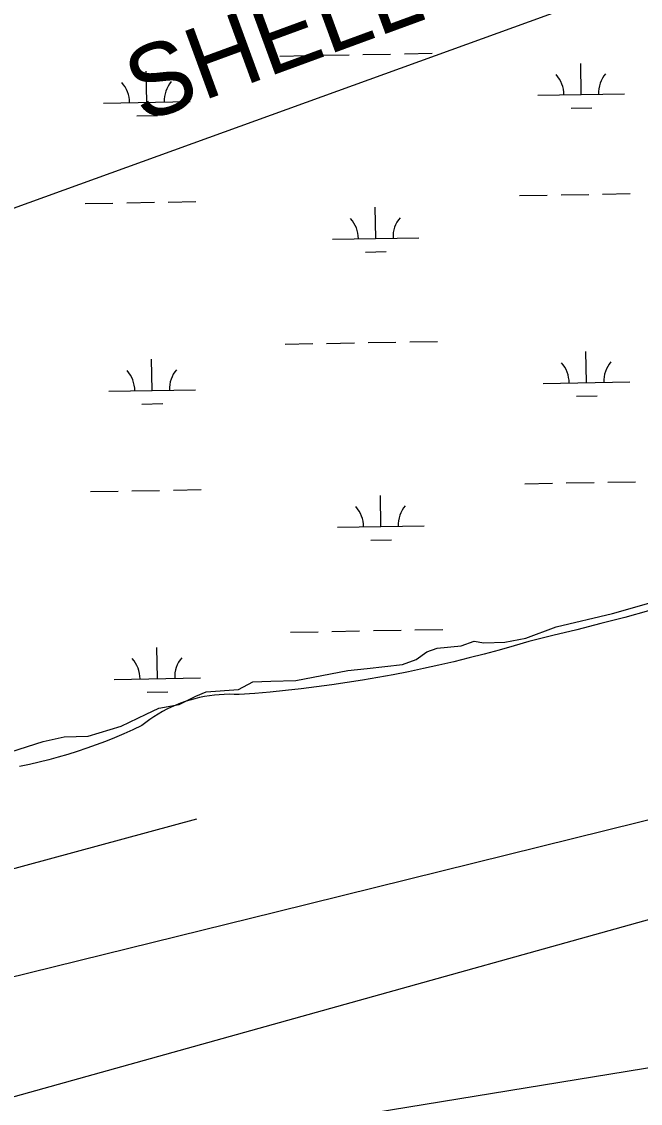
# Model space of a CAD drawing. Extents: x 3957609 to 3995875, y 234277 to 260273.
# Drawn here: x 3980822 to 3981537, y 250390 to 251639 of the extents above; entities that cross this region are included whole.
import ezdxf

# ---------------------------------------------------------------- set-up
doc = ezdxf.new("R2010")
doc.units = 0
for name, color, linetype in [('V-RIVR-EDGE', 7, 'Continuous'), ('V-TOPO-MINR', 7, 'Continuous'), ('V-UTIL-IDEN', 7, 'Continuous'), ('V-UTIL-LINE', 7, 'Continuous'), ('V-WETL-SWMP', 7, 'Continuous')]:
    doc.layers.add(name, color=color, linetype=linetype)

msp = doc.modelspace()

# ---------------------------------------------------------------- linework, layer by layer
at = {"layer": 'V-RIVR-EDGE'}
msp.add_lwpolyline([(3980809.222, 250795.574), (3980846.589, 250807.74), (3980870.921, 250812.954), (3980898.729, 250813.823), (3980936.965, 250825.12), (3980965.642, 250839.024), (3980980.415, 250845.976), (3981003.879, 250850.321), (3981022.997, 250859.88), (3981035.163, 250865.094), (3981072.53, 250867.701), (3981089.041, 250876.391), (3981109.897, 250877.26), (3981138.574, 250878.129), (3981198.535, 250889.426), (3981221.129, 250892.033), (3981261.972, 250896.378), (3981277.614, 250902.461), (3981289.78, 250911.151), (3981301.946, 250915.496), (3981329.754, 250918.103), (3981344.527, 250923.317), (3981355.824, 250921.579), (3981380.156, 250922.448), (3981404.488, 250926.793), (3981439.248, 250939.828), (3981504.423, 250955.47), (3981611.31, 250985.885)], dxfattribs=at)
at = {"layer": 'V-TOPO-MINR'}
for points in [[(3980715.148, 250370.53), (3982004.373, 250729.791), (3982201.796, 250783.911), (3982399.512, 250836.92), (3982597.668, 250888.262), (3982796.116, 250938.493), (3983188.249, 251035.993), (3983190.745, 251036.22), (3983195.337, 251035.071), (3983199.519, 251032.36), (3983204.055, 251031.401), (3983206.504, 251031.777), (3985831.234, 251739.871)], [(3980723.83, 250267.679), (3980971.711, 250333.22), (3981033.624, 250347.106), (3982009.468, 250506.737), (3982154.288, 250540.622), (3982299.027, 250574.846), (3982443.645, 250609.579), (3982588.182, 250644.651), (3982675.71, 250666.053), (3982776.303, 250691.136), (3982876.738, 250716.828), (3982976.935, 250743.433), (3983076.972, 250770.647), (3983263.52, 250822.308), (3983270.16, 250824.166), (3983276.793, 250826.048), (3983283.416, 250827.966), (3983290.033, 250829.908), (3984001.288, 251040.709), (3984313.934, 251133.52), (3984626.526, 251226.512)], [(3980443.853, 250453.591), (3980472.925, 250459.843), (3980533.946, 250472.633), (3980654.977, 250497.505), (3980655.536, 250497.62), (3980659.436, 250498.479), (3981115.798, 250611.043), (3981344.523, 250667.502), (3981573.235, 250724.013)], [(3980488.64, 250576.65), (3980610.016, 250606.582), (3980621.696, 250609.505), (3980633.362, 250612.48), (3980645.008, 250615.535), (3980656.641, 250618.642), (3981024.156, 250718.156)]]:
    msp.add_lwpolyline(points, dxfattribs=at)
at = {"layer": 'V-UTIL-LINE'}
msp.add_lwpolyline([(3993486.783, 256012.187), (3984358.232, 252707.382), (3984355.815, 252706.645), (3979327.531, 250885.592), (3969939.425, 247110.423), (3969929.75, 247106.755), (3966670.117, 247144.723), (3965413.49, 247134.313), (3961768.13, 245337.826)], dxfattribs=at)
at = {"layer": 'V-WETL-SWMP'}
for p, q in [((3981120.182, 251599.057), (3981152.177, 251599.639)), ((3981168.174, 251599.93), (3981200.169, 251600.512)), ((3981216.166, 251600.802), (3981248.161, 251601.384)), ((3981264.158, 251601.675), (3981296.153, 251602.257)), ((3981468.363, 251554.638), (3981467.709, 251590.632)), ((3980966.538, 251545.513), (3980965.884, 251581.507)), ((3981418.371, 251553.729), (3981518.355, 251555.547)), ((3980916.546, 251544.604), (3981016.53, 251546.422)), ((3981456.646, 251538.991), (3981480.642, 251539.427)), ((3980954.821, 251529.866), (3980978.817, 251530.303)), ((3981397.066, 251437.89), (3981429.06, 251438.472)), ((3981445.058, 251438.763), (3981477.053, 251439.345)), ((3981493.05, 251439.636), (3981525.045, 251440.217)), ((3980895.241, 251428.766), (3980927.235, 251429.347)), ((3980943.233, 251429.638), (3980975.228, 251430.22)), ((3980991.225, 251430.511), (3981023.22, 251431.093)), ((3981230.873, 251388.431), (3981230.219, 251424.425)), ((3981180.882, 251387.522), (3981280.865, 251389.34)), ((3981219.156, 251372.784), (3981243.152, 251373.22)), ((3981126.23, 251266.437), (3981158.225, 251267.019)), ((3981174.222, 251267.31), (3981206.217, 251267.892)), ((3981222.214, 251268.182), (3981254.209, 251268.764)), ((3981270.206, 251269.055), (3981302.201, 251269.637)), ((3980972.586, 251212.893), (3980971.932, 251248.887)), ((3981474.411, 251222.018), (3981473.757, 251258.012)), ((3981424.419, 251221.109), (3981524.403, 251222.927)), ((3980922.594, 251211.984), (3981022.578, 251213.802)), ((3980960.869, 251197.246), (3980984.865, 251197.683)), ((3981462.694, 251206.371), (3981486.69, 251206.807)), ((3980997.273, 251097.891), (3981029.268, 251098.473)), ((3981403.114, 251105.27), (3981435.109, 251105.852)), ((3981451.106, 251106.143), (3981483.101, 251106.725)), ((3981499.098, 251107.016), (3981531.093, 251107.597)), ((3980901.289, 251096.146), (3980933.283, 251096.727)), ((3980949.281, 251097.018), (3980981.276, 251097.6)), ((3981236.922, 251055.811), (3981236.267, 251091.805)), ((3981186.93, 251054.902), (3981286.913, 251056.72)), ((3981225.204, 251040.164), (3981249.2, 251040.6)), ((3981180.27, 250934.69), (3981212.265, 250935.271)), ((3981228.262, 250935.562), (3981260.257, 250936.144)), ((3981276.254, 250936.435), (3981308.249, 250937.017)), ((3981132.278, 250933.817), (3981164.273, 250934.399)), ((3980978.634, 250880.273), (3980977.98, 250916.267)), ((3980928.642, 250879.364), (3981028.626, 250881.182)), ((3980966.917, 250864.626), (3980990.913, 250865.063))]:
    msp.add_line(p, q, dxfattribs=at)
for points in [[(3981546.164, 250958.378), (3981518.606, 250950.948), (3981490.996, 250943.714), (3981463.336, 250936.676), (3981435.626, 250929.834), (3981407.869, 250923.189), (3981390.663, 250918.089), (3981373.398, 250913.192), (3981356.076, 250908.501), (3981338.7, 250904.014), (3981321.271, 250899.734), (3981303.794, 250895.661), (3981286.269, 250891.794), (3981268.7, 250888.135), (3981251.089, 250884.685), (3981233.438, 250881.443), (3981215.75, 250878.41), (3981198.028, 250875.587), (3981180.273, 250872.974), (3981162.488, 250870.571), (3981144.677, 250868.379), (3981126.84, 250866.398), (3981108.982, 250864.628), (3981091.103, 250863.07), (3981073.208, 250861.723), (3981067.458, 250862.005), (3981061.701, 250862.082), (3981055.946, 250861.954), (3981050.198, 250861.62), (3981044.466, 250861.082), (3981038.757, 250860.341), (3981033.078, 250859.396), (3981027.436, 250858.25), (3981021.839, 250856.903), (3981016.293, 250855.358), (3981010.806, 250853.616), (3981005.384, 250851.679), (3981000.035, 250849.551), (3980994.765, 250847.234)], [(3980994.765, 250847.234), (3980989.581, 250844.73), (3980984.489, 250842.043), (3980979.496, 250839.176), (3980974.609, 250836.134), (3980969.833, 250832.919), (3980965.175, 250829.536), (3980960.64, 250825.989), (3980950.257, 250821.096), (3980939.78, 250816.407), (3980929.213, 250811.925), (3980918.56, 250807.652), (3980907.825, 250803.588), (3980897.013, 250799.737), (3980886.127, 250796.098), (3980875.171, 250792.674), (3980864.15, 250789.466), (3980853.069, 250786.475), (3980841.93, 250783.703), (3980830.74, 250781.149), (3980819.501, 250778.816)]]:
    msp.add_lwpolyline(points, dxfattribs=at)
for centre, start, end in [((3981413.121, 251554.108), 0.269879, 41.813537), ((3981523.588, 251556.117), 140.269876, 181.813534), ((3980911.296, 251544.983), 0.269879, 41.813537), ((3981021.763, 251546.992), 140.269876, 181.813534), ((3981175.631, 251387.901), 0.269879, 41.813537), ((3981286.099, 251389.91), 140.269876, 181.813534), ((3980917.344, 251212.363), 0.269879, 41.813537), ((3981027.811, 251214.372), 140.269876, 181.813534), ((3981419.169, 251221.488), 0.269879, 41.813537), ((3981529.636, 251223.497), 140.269876, 181.813534), ((3981181.679, 251055.281), 0.269879, 41.813537), ((3981292.147, 251057.29), 140.269876, 181.813534), ((3980923.392, 250879.743), 0.269879, 41.813537), ((3981033.859, 250881.752), 140.269876, 181.813534)]:
    msp.add_arc(centre, 35.246, start, end, dxfattribs=at)

# ---------------------------------------------------------------- texts
at = {"layer": 'V-UTIL-IDEN'}
msp.add_text('SHELL OIL CO. PIPELINE', height=82.99983, rotation=20.143283, dxfattribs=at).set_placement((3980961.422, 251521.567))

doc.saveas('drawing.dxf')
